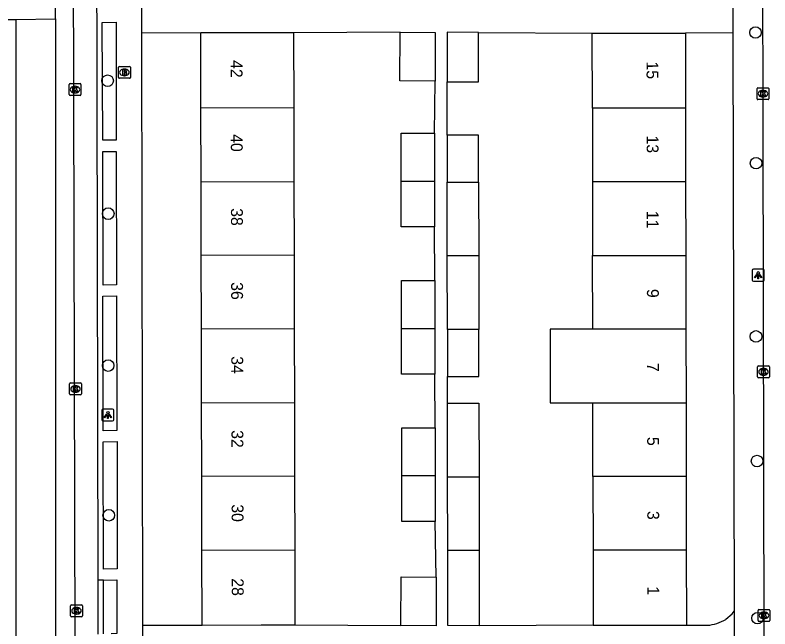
# Model space of a CAD drawing. Extents: x 160732 to 162105, y 387428 to 388479.
# Drawn here: x 161302.4 to 161366.1, y 387941 to 387992.7 of the extents above; entities that cross this region are included whole.
import ezdxf

# ---------------------------------------------------------------- set-up
doc = ezdxf.new("R2010")
doc.units = 0
for name, color, linetype in [('IMGEO_Boom', 7, 'Continuous'), ('IMGEO_Brandkraan', 7, 'Continuous'), ('IMGEO_Kolk', 7, 'Continuous'), ('IMGEO_Lichtpunt', 7, 'Continuous'), ('IMGEO_Pand', 7, 'Continuous'), ('IMGEO_Pand_nummerreeks', 7, 'Continuous'), ('IMGEO_Rijbaan_lokaal_gesloten', 7, 'Continuous'), ('IMGEO_Rijbaan_lokaal_open', 7, 'Continuous'), ('IMGEO_Voetpad_open', 7, 'Continuous')]:
    doc.layers.add(name, color=color, linetype=linetype)

msp = doc.modelspace()

# ---------------------------------------------------------------- linework, layer by layer
at = {"layer": 'IMGEO_Boom'}
for centre in [(161364.839, 387991.281), (161310.212, 387987.218), (161364.884, 387980.27), (161310.264, 387976.015), (161364.88, 387965.668), (161310.26, 387963.212), (161364.967, 387955.166), (161310.311, 387950.593), (161365.006, 387941.925)]:
    msp.add_circle(centre, 0.489, dxfattribs=at)
at = {"layer": 'IMGEO_Brandkraan'}
for p, q in [((161311.202, 387988.423), (161312.054, 387988.423)), ((161311.127, 387987.497), (161311.127, 387988.349)), ((161311.615, 387988.203), (161311.64, 387988.203)), ((161312.128, 387988.349), (161312.128, 387987.497)), ((161312.054, 387987.423), (161311.202, 387987.423)), ((161311.638, 387987.643), (161311.613, 387987.643))]:
    msp.add_line(p, q, dxfattribs=at)
for points in [[(161311.202, 387988.423), (161312.054, 387988.423)], [(161311.127, 387987.497), (161311.127, 387988.349)], [(161311.475, 387988.123), (161311.475, 387987.723), (161311.688, 387987.723)], [(161311.706, 387988.123), (161311.475, 387988.123)], [(161311.654, 387988.042), (161311.6, 387988.042), (161311.6, 387987.966)], [(161311.6, 387987.966), (161311.653, 387987.966)], [(161311.662, 387987.89), (161311.6, 387987.89), (161311.6, 387987.809)], [(161311.6, 387987.809), (161311.662, 387987.809)], [(161312.128, 387988.349), (161312.128, 387987.497)], [(161312.054, 387987.423), (161311.202, 387987.423)]]:
    msp.add_lwpolyline(points, dxfattribs=at)
for centre, radius, start, end in [((161311.204, 387988.347), 0.0765, 91.55205, 178.44795), ((161311.204, 387988.347), 0.0765, 91.55205, 178.44795), ((161312.052, 387988.347), 0.0765, 1.55205, 88.44795), ((161312.052, 387988.347), 0.0765, 1.55205, 88.44795), ((161311.655, 387988.004), 0.0379, 267.82845, 90.93552), ((161311.663, 387987.849), 0.0404, 269.87594, 90.50774), ((161311.694, 387987.974), 0.251, 268.66757, 293.53466), ((161311.71, 387987.978), 0.145, 59.4692, 91.53667), ((161311.735, 387988.025), 0.0922, 285.51372, 58.15012), ((161311.74, 387987.833), 0.105, 301.31148, 78.98903), ((161311.204, 387987.499), 0.0765, 181.55205, 268.44795), ((161311.204, 387987.499), 0.0765, 181.55205, 268.44795), ((161312.052, 387987.499), 0.0765, 271.55205, 358.44795), ((161312.052, 387987.499), 0.0765, 271.55205, 358.44795)]:
    msp.add_arc(centre, radius, start, end, dxfattribs=at)
for centre, major_axis, ratio, start_param, end_param in [((161311.614, 387987.923), (-0.387, 0.002), 0.722429, 4.712389, 7.853982), ((161311.639, 387987.923), (-0.39, 0.002), 0.717154, 1.570796, 4.712389)]:
    msp.add_ellipse(centre, major_axis=major_axis, ratio=ratio, start_param=start_param, end_param=end_param, dxfattribs=at)
at = {"layer": 'IMGEO_Kolk'}
for p, q in [((161306.966, 387986.047), (161306.966, 387986.899)), ((161307.041, 387986.973), (161307.893, 387986.973)), ((161307.454, 387986.753), (161307.479, 387986.753)), ((161307.967, 387986.899), (161307.967, 387986.047)), ((161364.966, 387985.701), (161364.966, 387986.553)), ((161365.041, 387986.627), (161365.893, 387986.627)), ((161365.967, 387986.553), (161365.967, 387985.701)), ((161307.893, 387985.973), (161307.041, 387985.973)), ((161307.477, 387986.193), (161307.452, 387986.193)), ((161365.477, 387985.847), (161365.452, 387985.847)), ((161365.454, 387986.407), (161365.479, 387986.407)), ((161365.893, 387985.627), (161365.041, 387985.627)), ((161365.011, 387962.257), (161365.011, 387963.109)), ((161365.086, 387963.183), (161365.938, 387963.183)), ((161365.499, 387962.963), (161365.524, 387962.963)), ((161366.012, 387963.109), (161366.012, 387962.257)), ((161365.522, 387962.403), (161365.497, 387962.403)), ((161307.001, 387960.819), (161307.001, 387961.671)), ((161307.076, 387961.745), (161307.928, 387961.745)), ((161308.002, 387961.671), (161308.002, 387960.819)), ((161365.938, 387962.183), (161365.086, 387962.183)), ((161307.489, 387961.525), (161307.514, 387961.525)), ((161307.928, 387960.745), (161307.076, 387960.745)), ((161307.512, 387960.965), (161307.487, 387960.965)), ((161307.086, 387942.121), (161307.086, 387942.973)), ((161307.161, 387943.047), (161308.013, 387943.047)), ((161307.574, 387942.827), (161307.599, 387942.827)), ((161308.087, 387942.973), (161308.087, 387942.121)), ((161365.051, 387941.731), (161365.051, 387942.583)), ((161365.126, 387942.657), (161365.978, 387942.657)), ((161366.052, 387942.583), (161366.052, 387941.731)), ((161308.013, 387942.047), (161307.161, 387942.047)), ((161307.597, 387942.267), (161307.572, 387942.267)), ((161365.539, 387942.437), (161365.564, 387942.437)), ((161365.978, 387941.657), (161365.126, 387941.657)), ((161365.562, 387941.877), (161365.537, 387941.877))]:
    msp.add_line(p, q, dxfattribs=at)
for points in [[(161306.966, 387986.047), (161306.966, 387986.899)], [(161307.041, 387986.973), (161307.893, 387986.973)], [(161307.287, 387986.673), (161307.41, 387986.673), (161307.41, 387986.522), (161307.54, 387986.673), (161307.704, 387986.673), (161307.558, 387986.522), (161307.711, 387986.273), (161307.559, 387986.273), (161307.474, 387986.437), (161307.41, 387986.37), (161307.41, 387986.273), (161307.287, 387986.273), (161307.287, 387986.673)], [(161307.967, 387986.899), (161307.967, 387986.047)], [(161364.966, 387985.701), (161364.966, 387986.553)], [(161365.041, 387986.627), (161365.893, 387986.627)], [(161365.967, 387986.553), (161365.967, 387985.701)], [(161307.893, 387985.973), (161307.041, 387985.973)], [(161365.287, 387986.327), (161365.41, 387986.327), (161365.41, 387986.176), (161365.54, 387986.327), (161365.704, 387986.327), (161365.558, 387986.176), (161365.711, 387985.927), (161365.559, 387985.927), (161365.474, 387986.091), (161365.41, 387986.024), (161365.41, 387985.927), (161365.287, 387985.927), (161365.287, 387986.327)], [(161365.893, 387985.627), (161365.041, 387985.627)], [(161365.011, 387962.257), (161365.011, 387963.109)], [(161365.086, 387963.183), (161365.938, 387963.183)], [(161366.012, 387963.109), (161366.012, 387962.257)], [(161365.332, 387962.883), (161365.455, 387962.883), (161365.455, 387962.732), (161365.585, 387962.883), (161365.749, 387962.883), (161365.603, 387962.732), (161365.756, 387962.483), (161365.604, 387962.483), (161365.519, 387962.647), (161365.455, 387962.58), (161365.455, 387962.483), (161365.332, 387962.483), (161365.332, 387962.883)], [(161307.001, 387960.819), (161307.001, 387961.671)], [(161307.076, 387961.745), (161307.928, 387961.745)], [(161308.002, 387961.671), (161308.002, 387960.819)], [(161365.938, 387962.183), (161365.086, 387962.183)], [(161307.322, 387961.445), (161307.445, 387961.445), (161307.445, 387961.294), (161307.575, 387961.445), (161307.739, 387961.445), (161307.593, 387961.294), (161307.746, 387961.045), (161307.594, 387961.045), (161307.509, 387961.209), (161307.445, 387961.142), (161307.445, 387961.045), (161307.322, 387961.045), (161307.322, 387961.445)], [(161307.928, 387960.745), (161307.076, 387960.745)], [(161307.086, 387942.121), (161307.086, 387942.973)], [(161307.161, 387943.047), (161308.013, 387943.047)], [(161307.407, 387942.747), (161307.53, 387942.747), (161307.53, 387942.596), (161307.66, 387942.747), (161307.824, 387942.747), (161307.678, 387942.596), (161307.831, 387942.347), (161307.679, 387942.347), (161307.594, 387942.511), (161307.53, 387942.444), (161307.53, 387942.347), (161307.407, 387942.347), (161307.407, 387942.747)], [(161308.087, 387942.973), (161308.087, 387942.121)], [(161365.051, 387941.731), (161365.051, 387942.583)], [(161365.126, 387942.657), (161365.978, 387942.657)], [(161366.052, 387942.583), (161366.052, 387941.731)], [(161308.013, 387942.047), (161307.161, 387942.047)], [(161365.372, 387942.357), (161365.495, 387942.357), (161365.495, 387942.206), (161365.625, 387942.357), (161365.789, 387942.357), (161365.643, 387942.206), (161365.796, 387941.957), (161365.644, 387941.957), (161365.559, 387942.121), (161365.495, 387942.054), (161365.495, 387941.957), (161365.372, 387941.957), (161365.372, 387942.357)], [(161365.978, 387941.657), (161365.126, 387941.657)]]:
    msp.add_lwpolyline(points, dxfattribs=at)
for centre, start, end in [((161307.043, 387986.897), 91.55205, 178.44795), ((161307.043, 387986.897), 91.55205, 178.44795), ((161307.891, 387986.897), 1.55205, 88.44795), ((161307.891, 387986.897), 1.55205, 88.44795), ((161365.043, 387986.551), 91.55205, 178.44795), ((161365.043, 387986.551), 91.55205, 178.44795), ((161365.891, 387986.551), 1.55205, 88.44795), ((161365.891, 387986.551), 1.55205, 88.44795), ((161307.043, 387986.049), 181.55205, 268.44795), ((161307.043, 387986.049), 181.55205, 268.44795), ((161307.891, 387986.049), 271.55205, 358.44795), ((161307.891, 387986.049), 271.55205, 358.44795), ((161365.043, 387985.703), 181.55205, 268.44795), ((161365.043, 387985.703), 181.55205, 268.44795), ((161365.891, 387985.703), 271.55205, 358.44795), ((161365.891, 387985.703), 271.55205, 358.44795), ((161365.088, 387963.107), 91.55205, 178.44795), ((161365.088, 387963.107), 91.55205, 178.44795), ((161365.936, 387963.107), 1.55205, 88.44795), ((161365.936, 387963.107), 1.55205, 88.44795), ((161307.078, 387961.669), 91.55205, 178.44795), ((161307.078, 387961.669), 91.55205, 178.44795), ((161307.926, 387961.669), 1.55205, 88.44795), ((161307.926, 387961.669), 1.55205, 88.44795), ((161365.088, 387962.259), 181.55205, 268.44795), ((161365.088, 387962.259), 181.55205, 268.44795), ((161365.936, 387962.259), 271.55205, 358.44795), ((161365.936, 387962.259), 271.55205, 358.44795), ((161307.078, 387960.821), 181.55205, 268.44795), ((161307.078, 387960.821), 181.55205, 268.44795), ((161307.926, 387960.821), 271.55205, 358.44795), ((161307.926, 387960.821), 271.55205, 358.44795), ((161307.163, 387942.971), 91.55205, 178.44795), ((161307.163, 387942.971), 91.55205, 178.44795), ((161308.011, 387942.971), 1.55205, 88.44795), ((161308.011, 387942.971), 1.55205, 88.44795), ((161365.128, 387942.581), 91.55205, 178.44795), ((161365.128, 387942.581), 91.55205, 178.44795), ((161365.976, 387942.581), 1.55205, 88.44795), ((161365.976, 387942.581), 1.55205, 88.44795), ((161307.163, 387942.123), 181.55205, 268.44795), ((161307.163, 387942.123), 181.55205, 268.44795), ((161308.011, 387942.123), 271.55205, 358.44795), ((161308.011, 387942.123), 271.55205, 358.44795), ((161365.128, 387941.733), 181.55205, 268.44795), ((161365.128, 387941.733), 181.55205, 268.44795), ((161365.976, 387941.733), 271.55205, 358.44795), ((161365.976, 387941.733), 271.55205, 358.44795)]:
    msp.add_arc(centre, 0.0765, start, end, dxfattribs=at)
for centre, major_axis, ratio, start_param, end_param in [((161307.453, 387986.473), (-0.387, 0.002), 0.722429, 4.712389, 7.853982), ((161307.478, 387986.473), (-0.39, 0.002), 0.717154, 1.570796, 4.712389), ((161365.453, 387986.127), (-0.387, 0.002), 0.722429, 4.712389, 7.853982), ((161365.478, 387986.127), (-0.39, 0.002), 0.717154, 1.570796, 4.712389), ((161365.498, 387962.683), (-0.387, 0.002), 0.722429, 4.712389, 7.853982), ((161365.523, 387962.683), (-0.39, 0.002), 0.717154, 1.570796, 4.712389), ((161307.488, 387961.245), (-0.387, 0.002), 0.722429, 4.712389, 7.853982), ((161307.513, 387961.245), (-0.39, 0.002), 0.717154, 1.570796, 4.712389), ((161307.573, 387942.547), (-0.387, 0.002), 0.722429, 4.712389, 7.853982), ((161307.598, 387942.547), (-0.39, 0.002), 0.717154, 1.570796, 4.712389), ((161365.538, 387942.157), (-0.387, 0.002), 0.722429, 4.712389, 7.853982), ((161365.563, 387942.157), (-0.39, 0.002), 0.717154, 1.570796, 4.712389)]:
    msp.add_ellipse(centre, major_axis=major_axis, ratio=ratio, start_param=start_param, end_param=end_param, dxfattribs=at)
at = {"layer": 'IMGEO_Lichtpunt'}
for p, q in [((161364.564, 387971.23), (161364.564, 387970.423)), ((161364.564, 387971.23), (161364.564, 387970.423)), ((161365.466, 387971.325), (161364.658, 387971.325)), ((161365.466, 387971.325), (161364.658, 387971.325)), ((161365.56, 387970.423), (161365.56, 387971.23)), ((161365.56, 387970.423), (161365.56, 387971.23)), ((161364.658, 387970.329), (161365.466, 387970.329)), ((161364.658, 387970.329), (161365.466, 387970.329)), ((161309.733, 387959.447), (161309.733, 387958.64)), ((161309.733, 387959.447), (161309.733, 387958.64)), ((161310.635, 387959.542), (161309.827, 387959.542)), ((161310.635, 387959.542), (161309.827, 387959.542)), ((161310.729, 387958.64), (161310.729, 387959.447)), ((161310.729, 387958.64), (161310.729, 387959.447)), ((161309.827, 387958.546), (161310.635, 387958.546)), ((161309.827, 387958.546), (161310.635, 387958.546))]:
    msp.add_line(p, q, dxfattribs=at)
for points in [[(161364.938, 387970.894), (161364.977, 387970.866), (161364.789, 387970.604), (161364.751, 387970.631), (161364.938, 387970.894)], [(161365.04, 387970.846), (161365.087, 387970.846), (161365.087, 387970.524), (161365.04, 387970.524), (161365.04, 387970.846)], [(161365.15, 387970.866), (161365.188, 387970.893), (161365.375, 387970.631), (161365.336, 387970.603), (161365.15, 387970.866)], [(161310.107, 387959.111), (161310.146, 387959.083), (161309.958, 387958.821), (161309.92, 387958.848), (161310.107, 387959.111)], [(161310.319, 387959.083), (161310.357, 387959.11), (161310.544, 387958.848), (161310.505, 387958.82), (161310.319, 387959.083)], [(161310.209, 387959.063), (161310.256, 387959.063), (161310.256, 387958.741), (161310.209, 387958.741), (161310.209, 387959.063)]]:
    msp.add_lwpolyline(points, dxfattribs=at)
for centre in [(161365.063, 387971.028), (161310.232, 387959.245)]:
    msp.add_circle(centre, 0.0994, dxfattribs=at)
for centre, start, end in [((161364.658, 387971.23), 90, 180), ((161364.658, 387971.23), 90, 180), ((161365.466, 387971.23), 0, 90), ((161365.466, 387971.23), 0, 90), ((161364.658, 387970.423), 180, 270), ((161364.658, 387970.423), 180, 270), ((161365.466, 387970.423), 270, 0), ((161365.466, 387970.423), 270, 360), ((161309.827, 387959.447), 90, 180), ((161309.827, 387959.447), 90, 180), ((161310.635, 387959.447), 0, 90), ((161310.635, 387959.447), 0, 90), ((161309.827, 387958.64), 180, 270), ((161309.827, 387958.64), 180, 270), ((161310.635, 387958.64), 270, 0), ((161310.635, 387958.64), 270, 360)]:
    msp.add_arc(centre, 0.0946, start, end, dxfattribs=at)
at = {"layer": 'IMGEO_Pand'}
for points in [[(161325.888, 387991.262), (161323.059, 387991.256), (161318.059, 387991.245)], [(161318.073, 387984.917), (161318.059, 387991.245)], [(161325.888, 387991.262), (161325.902, 387984.934)], [(161337.816, 387987.179), (161334.847, 387987.208), (161334.871, 387991.317)], [(161334.871, 387991.317), (161337.841, 387991.288), (161337.816, 387987.179)], [(161341.479, 387991.282), (161338.83, 387991.315), (161338.835, 387987.124)], [(161338.835, 387987.124), (161341.485, 387987.128), (161341.479, 387991.282)], [(161351.073, 387991.22), (161353.929, 387991.224), (161358.928, 387991.232)], [(161351.083, 387984.893), (161351.073, 387991.22)], [(161358.928, 387991.232), (161358.938, 387984.906)], [(161325.902, 387984.934), (161318.073, 387984.917)], [(161318.087, 387978.709), (161318.073, 387984.917)], [(161325.902, 387984.934), (161325.916, 387978.726)], [(161358.938, 387984.906), (161351.083, 387984.893)], [(161351.083, 387984.893), (161351.094, 387978.687)], [(161358.938, 387984.906), (161358.949, 387978.7)], [(161334.956, 387978.746), (161334.956, 387982.812), (161337.782, 387982.812)], [(161337.782, 387982.812), (161337.782, 387978.752)], [(161341.496, 387978.672), (161341.491, 387982.628), (161338.841, 387982.625)], [(161338.841, 387982.625), (161338.846, 387978.668)], [(161318.087, 387978.709), (161325.916, 387978.726)], [(161318.101, 387972.5), (161318.087, 387978.709)], [(161325.916, 387978.726), (161325.93, 387972.517)], [(161334.956, 387978.746), (161337.782, 387978.752)], [(161337.782, 387974.911), (161334.956, 387974.911), (161334.956, 387978.746)], [(161337.782, 387978.752), (161337.782, 387974.911)], [(161338.846, 387978.668), (161341.496, 387978.672)], [(161338.855, 387972.461), (161338.846, 387978.668)], [(161341.496, 387978.672), (161341.504, 387972.465)], [(161358.949, 387978.7), (161351.094, 387978.687)], [(161351.094, 387978.687), (161351.104, 387972.48)], [(161358.949, 387978.7), (161358.959, 387972.493)], [(161325.93, 387972.517), (161318.101, 387972.5)], [(161318.115, 387966.292), (161318.101, 387972.5)], [(161325.93, 387972.517), (161325.944, 387966.309)], [(161341.504, 387972.465), (161338.855, 387972.461)], [(161338.863, 387966.254), (161338.855, 387972.461)], [(161341.504, 387972.465), (161341.513, 387966.258)], [(161351.104, 387972.48), (161358.959, 387972.493)], [(161351.114, 387966.273), (161351.104, 387972.48)], [(161358.959, 387972.493), (161358.969, 387966.286)], [(161334.984, 387966.329), (161334.984, 387970.395), (161337.81, 387970.395)], [(161337.81, 387970.395), (161337.81, 387966.335)], [(161325.944, 387966.309), (161318.115, 387966.292)], [(161318.129, 387960.084), (161318.115, 387966.292)], [(161325.944, 387966.309), (161325.958, 387960.101)], [(161334.984, 387966.329), (161337.81, 387966.335)], [(161337.81, 387962.494), (161334.984, 387962.494), (161334.984, 387966.329)], [(161337.81, 387966.335), (161337.81, 387962.494)], [(161341.513, 387966.258), (161338.863, 387966.254)], [(161338.863, 387966.254), (161338.868, 387962.298)], [(161338.868, 387962.298), (161341.518, 387962.301), (161341.513, 387966.258)], [(161351.114, 387966.273), (161347.52, 387966.267), (161347.53, 387960.06), (161351.124, 387960.066)], [(161358.969, 387966.286), (161351.114, 387966.273)], [(161358.969, 387966.286), (161358.979, 387960.079)], [(161318.129, 387960.084), (161325.958, 387960.101)], [(161318.143, 387953.876), (161318.129, 387960.084)], [(161325.958, 387960.101), (161325.972, 387953.893)], [(161338.871, 387960.047), (161341.521, 387960.051), (161341.529, 387953.844)], [(161338.879, 387953.84), (161338.871, 387960.047)], [(161351.124, 387960.066), (161358.979, 387960.079)], [(161351.134, 387953.859), (161351.124, 387960.066)], [(161358.979, 387960.079), (161358.989, 387953.872)], [(161335.012, 387953.913), (161335.012, 387957.979), (161337.838, 387957.979)], [(161337.838, 387957.979), (161337.838, 387953.919)], [(161325.972, 387953.893), (161318.143, 387953.876)], [(161318.157, 387947.668), (161318.143, 387953.876)], [(161325.972, 387953.893), (161325.986, 387947.685)], [(161337.838, 387953.919), (161335.012, 387953.913)], [(161337.838, 387950.078), (161335.012, 387950.078), (161335.012, 387953.913)], [(161337.838, 387953.919), (161337.838, 387950.078)], [(161338.879, 387953.84), (161341.529, 387953.844)], [(161338.888, 387947.633), (161338.879, 387953.84)], [(161341.529, 387953.844), (161341.537, 387947.637)], [(161358.989, 387953.872), (161351.134, 387953.859)], [(161351.134, 387953.859), (161351.145, 387947.652)], [(161358.989, 387953.872), (161359, 387947.665)], [(161318.157, 387947.668), (161325.986, 387947.685)], [(161318.171, 387941.339), (161318.157, 387947.668)], [(161325.986, 387947.685), (161326, 387941.357)], [(161341.537, 387947.637), (161338.888, 387947.633)], [(161341.546, 387941.27), (161338.896, 387941.303), (161338.888, 387947.633)], [(161341.537, 387947.637), (161341.546, 387941.27)], [(161359, 387947.665), (161351.145, 387947.652)], [(161351.145, 387947.652), (161351.155, 387941.324)], [(161359, 387947.665), (161359.01, 387941.337)], [(161334.93, 387941.31), (161334.954, 387945.42), (161337.924, 387945.391)], [(161337.924, 387945.391), (161337.9, 387941.282), (161334.93, 387941.31)], [(161318.171, 387941.339), (161323.171, 387941.35), (161326, 387941.357)], [(161351.155, 387941.324), (161354.011, 387941.329), (161359.01, 387941.337)]]:
    msp.add_lwpolyline(points, dxfattribs=at)
at = {"layer": 'IMGEO_Rijbaan_lokaal_gesloten'}
for points in [[(161307.202, 388043.801), (161307.5, 387916.435)], [(161305.805, 387992.439), (161305.785, 388009.375)], [(161300.785, 387992.369), (161302.464, 387992.392)], [(161302.464, 387992.392), (161305.805, 387992.439)], [(161302.464, 387992.392), (161302.464, 387915.139)], [(161305.805, 387992.439), (161305.805, 387915.186)]]:
    msp.add_lwpolyline(points, dxfattribs=at)
at = {"layer": 'IMGEO_Rijbaan_lokaal_open'}
msp.add_lwpolyline([(161365.556, 387940.151), (161365.306, 388068.977)], dxfattribs=at)
at = {"layer": 'IMGEO_Voetpad_open'}
for points in [[(161309.413, 387945.131), (161309.207, 388040.752)], [(161313.09, 387991.237), (161313.086, 387993.883)], [(161362.915, 387993.894), (161362.921, 387991.241)], [(161309.797, 387982.205), (161309.747, 387992.135), (161310.932, 387992.164), (161310.947, 387982.198), (161309.797, 387982.205)], [(161318.059, 387991.245), (161313.09, 387991.237)], [(161313.168, 387941.331), (161313.09, 387991.237)], [(161334.871, 387991.317), (161325.888, 387991.262)], [(161341.479, 387991.282), (161351.073, 387991.22)], [(161362.921, 387991.241), (161358.928, 387991.232)], [(161362.921, 387991.241), (161363.033, 387942.503)], [(161337.782, 387982.812), (161337.816, 387987.179)], [(161338.841, 387982.625), (161338.835, 387987.124)], [(161309.825, 387969.99), (161309.811, 387981.25), (161310.939, 387981.259), (161310.966, 387970.008), (161309.825, 387969.99)], [(161337.81, 387970.395), (161337.782, 387974.911)], [(161310.976, 387957.749), (161309.825, 387957.726), (161309.819, 387969.06), (161310.968, 387969.083), (161310.976, 387957.749)], [(161337.838, 387957.979), (161337.81, 387962.494)], [(161338.871, 387960.047), (161338.868, 387962.298)], [(161311.023, 387946.081), (161309.863, 387946.05), (161309.834, 387956.797), (161311.006, 387956.823), (161311.023, 387946.081)], [(161337.924, 387945.391), (161337.838, 387950.078)], [(161309.864, 387945.132), (161309.413, 387945.131)], [(161309.423, 387940.574), (161309.413, 387945.131)], [(161309.864, 387945.132), (161310.994, 387945.147), (161311.002, 387940.62), (161310.504, 387940.614)], [(161309.867, 387940.606), (161309.864, 387945.132)], [(161362.343, 387941.827), (161362.863, 387942.277), (161363.033, 387942.503)], [(161363.033, 387942.503), (161363.039, 387939.92)], [(161313.168, 387941.331), (161318.171, 387941.339)], [(161313.17, 387939.813), (161313.168, 387941.331)], [(161326, 387941.357), (161334.93, 387941.31)], [(161351.155, 387941.324), (161341.546, 387941.27)], [(161359.01, 387941.337), (161360.777, 387941.325)]]:
    msp.add_lwpolyline(points, dxfattribs=at)
msp.add_arc((161360.457, 387945.018), 3.707, 274.9572, 300.59054, dxfattribs=at)

# ---------------------------------------------------------------- texts
at = {"layer": 'IMGEO_Pand_nummerreeks'}
for s, rotation, p in [('42', 270.12858, (161320.584, 387988.96)), ('15', 270.09416, (161355.651, 387988.843)), ('40', 270.12858, (161320.598, 387982.716)), ('13', 270.09416, (161355.661, 387982.606)), ('38', 270.12858, (161320.612, 387976.478)), ('11', 270.09416, (161355.672, 387976.255)), ('36', 270.12858, (161320.626, 387970.243)), ('9', 270.09416, (161355.684, 387969.672)), ('34', 270.12858, (161320.64, 387964.004)), ('7', 270.09146, (161355.693, 387963.436)), ('32', 270.12858, (161320.654, 387957.769)), ('5', 270.09416, (161355.704, 387957.198)), ('30', 270.12858, (161320.668, 387951.525)), ('3', 270.09416, (161355.715, 387950.962)), ('28', 270.12858, (161320.682, 387945.287)), ('1', 270.09416, (161355.725, 387944.611))]:
    msp.add_text(s, height=1, rotation=rotation, dxfattribs=at).set_placement(p)

doc.saveas('drawing.dxf')
